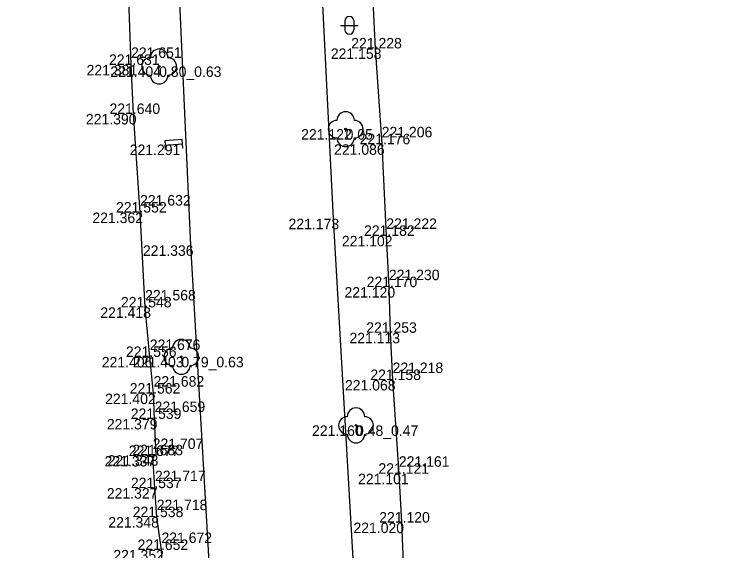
# Model space of a CAD drawing. Extents: x -599516 to -599132, y -1163668 to -1163119.
# Drawn here: x -599296.11 to -599275.68, y -1163464.54 to -1163449.17 of the extents above; entities that cross this region are included whole.
import ezdxf

# ---------------------------------------------------------------- set-up
doc = ezdxf.new("R2010")
doc.units = 0
for name, color, linetype in [('Bod-oznac1', 7, 'Continuous'), ('Bod-oznac2', 7, 'Continuous'), ('Bod-oznac3', 7, 'Continuous'), ('Bod-vyska1', 7, 'Continuous'), ('Bod-vyska2', 7, 'Continuous'), ('Bod-vyska3', 7, 'Continuous'), ('Z_cela-hrobu-dolni-linie', 7, 'Continuous'), ('Z_cela-hrobu-horni-linie', 7, 'Continuous'), ('Z_komunikace', 7, 'Continuous'), ('Z_kultury-znacky', 7, 'Continuous'), ('Z_nove-stromy-prumer-kmene', 7, 'Continuous'), ('Z_obvod-kmene-spodek-ve-vysce1_2m', 7, 'Continuous'), ('Z_stromy-kere', 7, 'Continuous'), ('Z_stromy-nove-vysazene', 7, 'Continuous'), ('Z_znacky-ostatni-lavicka', 7, 'Continuous')]:
    doc.layers.add(name, color=color, linetype=linetype)

msp = doc.modelspace()

# ---------------------------------------------------------------- linework, layer by layer
at = {"layer": 'Bod-oznac1'}
for p, q in [((-599285.771, -1163450.152), (-599285.771, -1163450.152)), ((-599292.767, -1163450.624), (-599292.767, -1163450.624)), ((-599291.962, -1163450.668), (-599291.962, -1163450.668)), ((-599292.697, -1163452.029), (-599292.697, -1163452.029)), ((-599286.621, -1163452.464), (-599286.621, -1163452.464)), ((-599291.543, -1163452.905), (-599291.543, -1163452.905)), ((-599285.588, -1163452.898), (-599285.588, -1163452.898)), ((-599292.509, -1163454.853), (-599292.509, -1163454.853)), ((-599286.982, -1163455.03), (-599286.982, -1163455.03)), ((-599285.456, -1163455.521), (-599285.456, -1163455.521)), ((-599291.061, -1163455.793), (-599291.061, -1163455.793)), ((-599285.381, -1163456.989), (-599285.381, -1163456.989)), ((-599292.363, -1163457.57), (-599292.363, -1163457.57)), ((-599285.342, -1163458.297), (-599285.342, -1163458.297)), ((-599292.23, -1163458.989), (-599292.23, -1163458.989)), ((-599291.326, -1163458.986), (-599291.326, -1163458.986)), ((-599285.276, -1163459.649), (-599285.276, -1163459.649)), ((-599292.122, -1163460.038), (-599292.122, -1163460.038)), ((-599292.093, -1163460.765), (-599292.093, -1163460.765)), ((-599286.323, -1163460.95), (-599286.323, -1163460.95)), ((-599292.147, -1163461.826), (-599292.147, -1163461.826)), ((-599292.045, -1163461.804), (-599292.045, -1163461.804)), ((-599285.096, -1163462.333), (-599285.096, -1163462.333)), ((-599292.082, -1163462.746), (-599292.082, -1163462.746)), ((-599292.03, -1163463.577), (-599292.03, -1163463.577)), ((-599285.023, -1163463.733), (-599285.023, -1163463.733)), ((-599291.897, -1163464.517), (-599291.897, -1163464.517))]:
    msp.add_line(p, q, dxfattribs=at)
at = {"layer": 'Bod-oznac2'}
for p, q in [((-599285.771, -1163450.152), (-599285.771, -1163450.152)), ((-599292.767, -1163450.624), (-599292.767, -1163450.624)), ((-599292.697, -1163452.029), (-599292.697, -1163452.029)), ((-599285.588, -1163452.898), (-599285.588, -1163452.898)), ((-599292.509, -1163454.853), (-599292.509, -1163454.853)), ((-599285.456, -1163455.521), (-599285.456, -1163455.521)), ((-599285.381, -1163456.989), (-599285.381, -1163456.989)), ((-599292.363, -1163457.57), (-599292.363, -1163457.57)), ((-599285.342, -1163458.297), (-599285.342, -1163458.297)), ((-599292.23, -1163458.989), (-599292.23, -1163458.989)), ((-599285.276, -1163459.649), (-599285.276, -1163459.649)), ((-599292.122, -1163460.038), (-599292.122, -1163460.038)), ((-599292.093, -1163460.765), (-599292.093, -1163460.765)), ((-599292.147, -1163461.826), (-599292.147, -1163461.826)), ((-599292.045, -1163461.804), (-599292.045, -1163461.804)), ((-599285.096, -1163462.333), (-599285.096, -1163462.333)), ((-599292.082, -1163462.746), (-599292.082, -1163462.746)), ((-599292.03, -1163463.577), (-599292.03, -1163463.577)), ((-599285.023, -1163463.733), (-599285.023, -1163463.733)), ((-599291.897, -1163464.517), (-599291.897, -1163464.517))]:
    msp.add_line(p, q, dxfattribs=at)
at = {"layer": 'Bod-oznac3'}
for p, q in [((-599292.767, -1163450.624), (-599292.767, -1163450.624)), ((-599285.588, -1163452.898), (-599285.588, -1163452.898)), ((-599292.509, -1163454.853), (-599292.509, -1163454.853)), ((-599285.456, -1163455.521), (-599285.456, -1163455.521)), ((-599285.381, -1163456.989), (-599285.381, -1163456.989)), ((-599292.363, -1163457.57), (-599292.363, -1163457.57)), ((-599292.23, -1163458.989), (-599292.23, -1163458.989)), ((-599285.276, -1163459.649), (-599285.276, -1163459.649)), ((-599292.122, -1163460.038), (-599292.122, -1163460.038)), ((-599292.093, -1163460.765), (-599292.093, -1163460.765)), ((-599292.147, -1163461.826), (-599292.147, -1163461.826)), ((-599285.096, -1163462.333), (-599285.096, -1163462.333)), ((-599292.082, -1163462.746), (-599292.082, -1163462.746)), ((-599292.03, -1163463.577), (-599292.03, -1163463.577)), ((-599291.897, -1163464.517), (-599291.897, -1163464.517))]:
    msp.add_line(p, q, dxfattribs=at)
at = {"layer": 'Z_cela-hrobu-dolni-linie'}
for points in [[(-599286.544, -1163434.903), (-599286.442, -1163436.373), (-599286.372, -1163437.723), (-599286.261, -1163439.218), (-599286.138, -1163441.948), (-599286.025, -1163443.347), (-599285.974, -1163444.399), (-599285.979, -1163444.994), (-599285.933, -1163446.042), (-599285.838, -1163448.802), (-599285.771, -1163450.152), (-599285.588, -1163452.898), (-599285.456, -1163455.521), (-599285.381, -1163456.989), (-599285.342, -1163458.297), (-599285.276, -1163459.649), (-599285.096, -1163462.333), (-599285.023, -1163463.733), (-599284.959, -1163465.106)], [(-599291.748, -1163467.25), (-599291.897, -1163464.517), (-599292.03, -1163463.577), (-599292.082, -1163462.746), (-599292.147, -1163461.826), (-599292.045, -1163461.804), (-599292.093, -1163460.765), (-599292.122, -1163460.038), (-599292.23, -1163458.989), (-599292.363, -1163457.57), (-599292.509, -1163454.853), (-599292.697, -1163452.029), (-599292.767, -1163450.624), (-599292.96, -1163444.992), (-599292.873, -1163444.988), (-599293.047, -1163442.366), (-599293.259, -1163439.289), (-599293.511, -1163435.188), (-599296.763, -1163435.356)]]:
    msp.add_lwpolyline(points, dxfattribs=at)
at = {"layer": 'Z_cela-hrobu-horni-linie'}
for points in [[(-599285.974, -1163444.399), (-599285.979, -1163444.994), (-599285.933, -1163446.042), (-599285.933, -1163446.042), (-599285.838, -1163448.802), (-599285.838, -1163448.802), (-599285.771, -1163450.152), (-599285.588, -1163452.898), (-599285.588, -1163452.898), (-599285.456, -1163455.521), (-599285.456, -1163455.521), (-599285.381, -1163456.989), (-599285.381, -1163456.989), (-599285.342, -1163458.297), (-599285.276, -1163459.649), (-599285.276, -1163459.649), (-599285.096, -1163462.333), (-599285.096, -1163462.333), (-599285.023, -1163463.733)], [(-599291.748, -1163467.25), (-599291.897, -1163464.517), (-599291.897, -1163464.517), (-599292.03, -1163463.577), (-599292.03, -1163463.577), (-599292.082, -1163462.746), (-599292.082, -1163462.746), (-599292.147, -1163461.826), (-599292.147, -1163461.826), (-599292.045, -1163461.804), (-599292.093, -1163460.765), (-599292.093, -1163460.765), (-599292.122, -1163460.038), (-599292.122, -1163460.038), (-599292.23, -1163458.989), (-599292.23, -1163458.989), (-599292.363, -1163457.57), (-599292.363, -1163457.57), (-599292.509, -1163454.853), (-599292.509, -1163454.853), (-599292.697, -1163452.029), (-599292.767, -1163450.624), (-599292.767, -1163450.624), (-599292.96, -1163444.992)]]:
    msp.add_lwpolyline(points, dxfattribs=at)
at = {"layer": 'Z_komunikace'}
for points in [[(-599273.78, -1163434.241), (-599276.483, -1163434.348), (-599277.928, -1163434.417), (-599279.46, -1163434.501), (-599281.819, -1163434.587), (-599281.807, -1163433.259), (-599282.605, -1163433.069), (-599283.496, -1163433.227), (-599283.434, -1163434.241), (-599283.233, -1163434.666), (-599286.544, -1163434.903), (-599287.355, -1163433.929), (-599287.487, -1163434.047), (-599287.409, -1163435.209), (-599288.03, -1163435.292), (-599287.478, -1163445.042), (-599286.982, -1163455.03), (-599286.365, -1163465.595)], [(-599291.925, -1163435.579), (-599291.546, -1163445.239), (-599291.061, -1163455.793), (-599290.5, -1163465.52), (-599289.781, -1163476.676), (-599289.506, -1163480.934), (-599289.503, -1163481.127)]]:
    msp.add_lwpolyline(points, dxfattribs=at)
at = {"layer": 'Z_kultury-znacky'}
for p, q in [((-599286.765, -1163449.491), (-599286.265, -1163449.491)), ((-599286.64, -1163449.366), (-599286.64, -1163449.616)), ((-599286.39, -1163449.366), (-599286.39, -1163449.616))]:
    msp.add_line(p, q, dxfattribs=at)
for centre, start, end in [((-599286.515, -1163449.366), 0, 180), ((-599286.515, -1163449.616), 180, 0)]:
    msp.add_arc(centre, 0.125, start, end, dxfattribs=at)
at = {"layer": 'Z_stromy-kere'}
for centre in [(-599291.962, -1163450.668), (-599291.326, -1163458.986), (-599286.323, -1163460.95)]:
    msp.add_circle(centre, 0.025, dxfattribs=at)
for centre, start, end in [((-599291.962, -1163450.418), 0, 180), ((-599292.212, -1163450.668), 90, 270), ((-599291.712, -1163450.668), 270, 90), ((-599291.962, -1163450.918), 180, 0), ((-599291.326, -1163458.736), 0, 180), ((-599291.576, -1163458.986), 90, 270), ((-599291.076, -1163458.986), 270, 90), ((-599291.326, -1163459.236), 180, 0), ((-599286.323, -1163460.7), 0, 180), ((-599286.573, -1163460.95), 90, 270), ((-599286.073, -1163460.95), 270, 90), ((-599286.323, -1163461.2), 180, 0)]:
    msp.add_arc(centre, 0.25, start, end, dxfattribs=at)
at = {"layer": 'Z_stromy-nove-vysazene'}
msp.add_circle((-599286.621, -1163452.464), 0.025, dxfattribs=at)
for centre, start, end in [((-599286.621, -1163452.214), 0, 180), ((-599286.871, -1163452.464), 90, 270), ((-599286.371, -1163452.464), 270, 90), ((-599286.621, -1163452.714), 180, 0)]:
    msp.add_arc(centre, 0.25, start, end, dxfattribs=at)
at = {"layer": 'Z_znacky-ostatni-lavicka'}
for p, q in [((-599291.781, -1163453.051), (-599291.792, -1163452.926)), ((-599291.283, -1163453.008), (-599291.294, -1163452.884))]:
    msp.add_line(p, q, dxfattribs=at)
msp.add_lwpolyline([(-599291.803, -1163452.802), (-599291.792, -1163452.926), (-599291.294, -1163452.884), (-599291.305, -1163452.759)], close=True, dxfattribs=at)

# ---------------------------------------------------------------- texts
at = {"layer": 'Bod-vyska1'}
for s, p in [('221.158', (-599287.045, -1163450.452)), ('221.381', (-599294.041, -1163450.924)), ('221.404', (-599293.36, -1163450.968)), ('221.390', (-599294.061, -1163452.329)), ('221.122', (-599287.895, -1163452.764)), ('221.291', (-599292.805, -1163453.205)), ('221.086', (-599286.952, -1163453.198)), ('221.362', (-599293.875, -1163455.153)), ('221.173', (-599288.257, -1163455.33)), ('221.102', (-599286.728, -1163455.821)), ('221.336', (-599292.427, -1163456.093)), ('221.120', (-599286.653, -1163457.289)), ('221.418', (-599293.648, -1163457.87)), ('221.113', (-599286.512, -1163458.597)), ('221.406', (-599293.606, -1163459.289)), ('221.403', (-599292.713, -1163459.286)), ('221.068', (-599286.64, -1163459.949)), ('221.402', (-599293.509, -1163460.338)), ('221.379', (-599293.461, -1163461.065)), ('221.160', (-599287.583, -1163461.25)), ('221.337', (-599293.526, -1163462.126)), ('221.343', (-599293.434, -1163462.104)), ('221.101', (-599286.264, -1163462.633)), ('221.327', (-599293.461, -1163463.046)), ('221.348', (-599293.419, -1163463.877)), ('221.020', (-599286.397, -1163464.033)), ('221.352', (-599293.275, -1163464.817))]:
    msp.add_text(s, height=0.3, dxfattribs=at).set_placement(p)
at = {"layer": 'Bod-vyska2'}
for s, p in [('221.228', (-599286.46, -1163450.152)), ('221.631', (-599293.398, -1163450.624)), ('221.640', (-599293.385, -1163452.029)), ('221.176', (-599286.22, -1163452.898)), ('221.552', (-599293.198, -1163454.853)), ('221.182', (-599286.093, -1163455.521)), ('221.170', (-599286.018, -1163456.989)), ('221.548', (-599293.057, -1163457.57)), ('221.253', (-599286.031, -1163458.297)), ('221.556', (-599292.913, -1163458.989)), ('221.158', (-599285.913, -1163459.649)), ('221.562', (-599292.805, -1163460.038)), ('221.539', (-599292.776, -1163460.765)), ('221.677', (-599292.832, -1163461.826)), ('221.683', (-599292.728, -1163461.804)), ('221.121', (-599285.681, -1163462.333)), ('221.537', (-599292.772, -1163462.746)), ('221.538', (-599292.719, -1163463.577)), ('221.120', (-599285.659, -1163463.733)), ('221.652', (-599292.58, -1163464.517))]:
    msp.add_text(s, height=0.3, dxfattribs=at).set_placement(p)
at = {"layer": 'Bod-vyska3'}
for s, p in [('221.651', (-599292.767, -1163450.424)), ('221.206', (-599285.588, -1163452.698)), ('221.632', (-599292.509, -1163454.653)), ('221.222', (-599285.456, -1163455.321)), ('221.230', (-599285.381, -1163456.789)), ('221.568', (-599292.363, -1163457.37)), ('221.676', (-599292.23, -1163458.789)), ('221.218', (-599285.276, -1163459.449)), ('221.682', (-599292.122, -1163459.838)), ('221.659', (-599292.093, -1163460.565)), ('221.707', (-599292.147, -1163461.626)), ('221.161', (-599285.096, -1163462.133)), ('221.717', (-599292.082, -1163462.546)), ('221.718', (-599292.03, -1163463.377)), ('221.672', (-599291.897, -1163464.317))]:
    msp.add_text(s, height=0.3, dxfattribs=at).set_placement(p)
at = {"layer": 'Z_nove-stromy-prumer-kmene'}
msp.add_text('0.05', height=0.3, dxfattribs=at).set_placement((-599286.621, -1163452.764))
at = {"layer": 'Z_obvod-kmene-spodek-ve-vysce1_2m'}
for s, p in [('0.80_0.63', (-599291.962, -1163450.968)), ('0.79_0.63', (-599291.326, -1163459.286)), ('0.48_0.47', (-599286.323, -1163461.25))]:
    msp.add_text(s, height=0.3, dxfattribs=at).set_placement(p)

doc.saveas('drawing.dxf')
